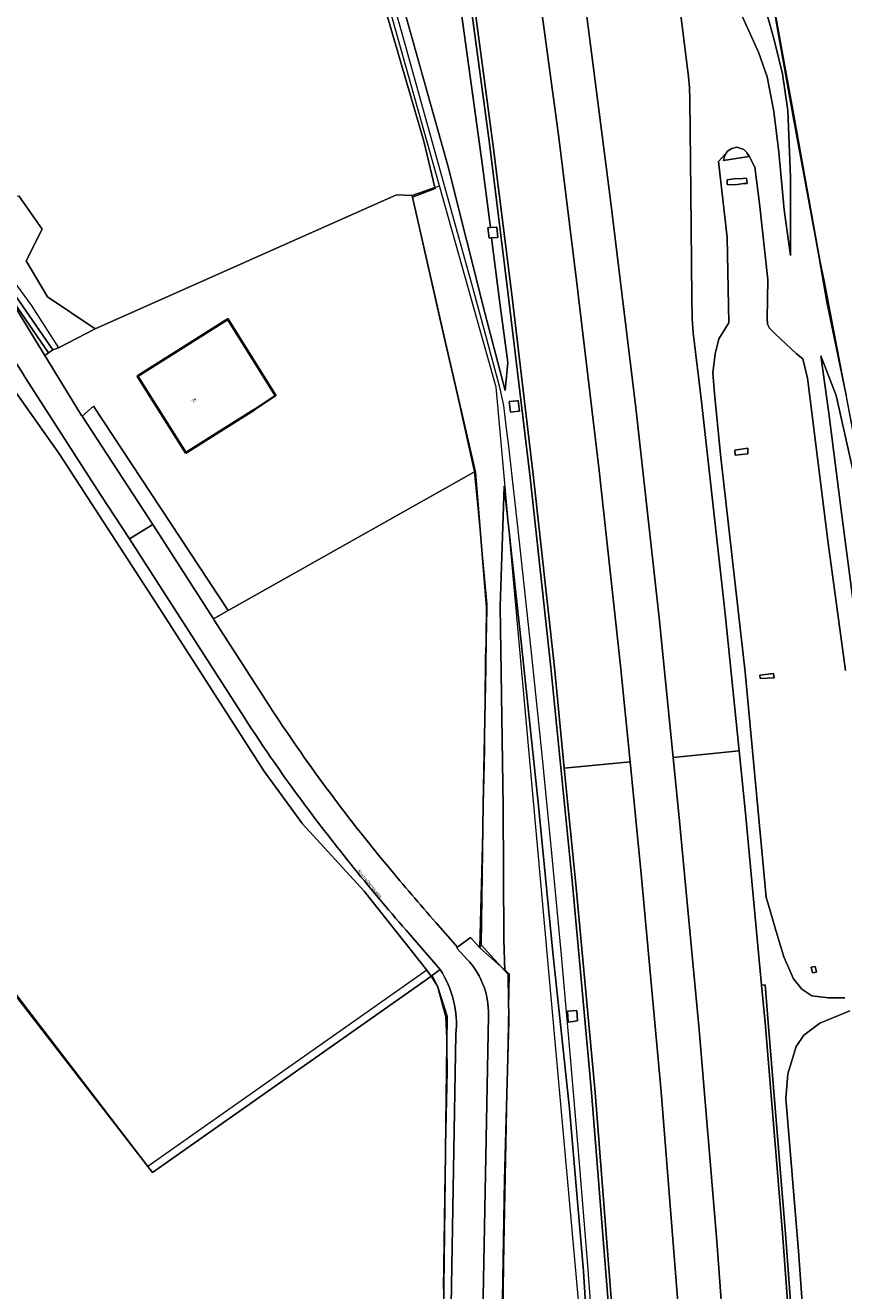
# Model space of a CAD drawing. Header units: metres. Extents: x 197700 to 204338, y 317132 to 325229.
# Tile 454 of 656: x 201262 to 201356, y 319326 to 319471. Entities that reach past the tile are written whole.
import ezdxf
from ezdxf.enums import TextEntityAlignment as Align

# ---------------------------------------------------------------- set-up
doc = ezdxf.new("R2010")
doc.units = ezdxf.units.M
for name, color, linetype, lineweight in [('B-WE-FV-GELEIDING_WILDRASTER-G', 80, 'Continuous', 18), ('B-WE-GR-BEPLANTING_CULTUUR_BODEMBEDEKKER-GV', 90, 'Continuous', 18), ('B-WE-GR-GRAS-GV', 60, 'Continuous', 13), ('B-WE-IE-TERREINAFSCHEIDING_KUNSTMATIG_HEKWERK-G', 20, 'IE-TERREINAFSCHEIDING-KUNSTMATIG', 18), ('B-WE-KW-KUNSTWERK_GELUIDSWERING_SCHERM-G', 170, 'Continuous', 18), ('B-WE-OG-BEBOUWING-GV', 7, 'Continuous', 35), ('B-WE-OG-BEBOUWING-T18', 10, 'Continuous', 18), ('B-WE-OG-TERREIN_CULTUURSCHEIDING-GV', 7, 'Continuous', 18), ('B-WE-OG-TERREIN_ERF-GV', 7, 'Continuous', 18), ('B-WE-OG-TOPOGRAFIE-T18', 10, 'Continuous', 18), ('B-WE-OG-WATER_GREPPEL-GV', 160, 'Continuous', 18), ('B-WE-OG-WEG-GV', 7, 'Continuous', 18), ('B-WE-VH-ONVERHARD-GV', 252, 'Continuous', 18), ('B-WE-VH-VERHARDING_ASFALT-GV', 252, 'Continuous', 18), ('B-WE-VH-VERHARDING_BETONSTRAATSTEEN-GV', 252, 'Continuous', 18), ('B-WE-VH-VERHARDING_GESLOTEN-GV', 252, 'Continuous', 18), ('B-WE-VH-VERHARDING_GRASBETONSTEEN-GV', 70, 'Continuous', 18)]:
    doc.layers.add(name, color=color, linetype=linetype, lineweight=lineweight)
doc.styles.add('NLCS-ISO-M200-T18', font='NLCS-ISO.ttf', dxfattribs={"height": 0.36})
doc.linetypes.add('IE-TERREINAFSCHEIDING-KUNSTMATIG', pattern='A,4,[82,NLCS.SHX,S=0.75,R=90,X=0,Y=0],4,-2', length=10)

msp = doc.modelspace()

# ---------------------------------------------------------------- linework, layer by layer
at = {"layer": 'B-WE-FV-GELEIDING_WILDRASTER-G'}
for points in [[(201309.225, 319452.322), (201307.967, 319457.64), (201303.083, 319474.335), (201298.969, 319489.463)], [(201347.804, 319473.686), (201348.603, 319469.178), (201350.268, 319460.042), (201354.017, 319439.316)], [(201313.846, 319419.819), (201310.416, 319434.626), (201306.661, 319451.247), (201309.251, 319452.213), (201309.225, 319452.322)], [(201361.614, 319329.403), (201360.976, 319333.481), (201360.141, 319339.363), (201358.353, 319349.412), (201362.131, 319349.724), (201364.792, 319350.172), (201368.761, 319351.187), (201370.103, 319351.706), (201370.364, 319352.807), (201370.768, 319355.18), (201370.617, 319357.267), (201369.72, 319362.58), (201368.664, 319368.791), (201367.258, 319375.537), (201365.748, 319382.407), (201363.715, 319391.504), (201361.484, 319401.301), (201359.808, 319410.148), (201357.97, 319419.495), (201356.226, 319428.592), (201354.017, 319439.316)], [(201314.495, 319365.778), (201314.737, 319381.835), (201315.035, 319397.451), (201315.137, 319404.319), (201313.846, 319419.819)], [(201317.659, 319357.373), (201317.599, 319361.944), (201317.593, 319362.407)], [(201322.986, 319260.549), (201322.872, 319260.652), (201321.977, 319260.775), (201320.245, 319261.598), (201318.174, 319263.393), (201316.766, 319266.04), (201316.182, 319269.986), (201316.435, 319286.617), (201316.623, 319302.974), (201316.891, 319320.787), (201317.186, 319338.891), (201317.663, 319357.106), (201317.659, 319357.373)]]:
    msp.add_lwpolyline(points, dxfattribs=at)
at = {"layer": 'B-WE-GR-BEPLANTING_CULTUUR_BODEMBEDEKKER-GV'}
msp.add_lwpolyline([(201265.061, 319433.423), (201265.555, 319433.764), (201257.904, 319444.833), (201255.295, 319448.304), (201254.815, 319447.944), (201257.417, 319444.482)], close=True, dxfattribs=at)
at = {"layer": 'B-WE-GR-GRAS-GV'}
for points in [[(201336.316, 319608.345), (201339.38, 319589.203), (201340.662, 319581.314), (201340.848, 319579.766), (201343.777, 319555.36), (201345.847, 319538.545), (201346.047, 319533.73), (201346.164, 319525.493), (201346.35, 319518.147), (201346.997, 319506.666), (201347.667, 319493.3), (201348.34, 319482.089), (201348.325, 319480.277), (201347.931, 319478.101), (201347.472, 319475.561), (201347.804, 319473.686), (201348.603, 319469.178), (201350.268, 319460.042), (201352.986, 319445.193), (201354.023, 319439.285), (201356.226, 319428.592)], [(201241.126, 319486.785), (201243.243, 319468.794), (201250.189, 319460.175), (201250.387, 319459.93), (201250.847, 319459.409), (201258.456, 319450.802), (201261.645, 319451.366), (201264.324, 319447.571), (201262.489, 319443.97), (201264.938, 319439.822), (201270.392, 319436.185), (201304.832, 319451.489), (201306.634, 319451.436), (201309.225, 319452.322), (201307.967, 319457.64), (201303.083, 319474.335)], [(201257.904, 319444.833), (201265.555, 319433.764), (201266.211, 319434.013), (201270.392, 319436.185), (201264.938, 319439.822), (201262.489, 319443.97), (201264.324, 319447.571), (201261.645, 319451.366)], [(201261.386, 319438.437), (201264.632, 319433.149), (201265.061, 319433.423), (201257.417, 319444.482)], [(201309.317, 319368.323), (201311.793, 319365.503), (201313.278, 319366.632), (201314.361, 319365.431), (201314.495, 319365.778), (201314.737, 319381.835), (201315.035, 319397.451), (201315.137, 319404.319), (201313.846, 319419.819), (201313.74, 319419.834), (201285.575, 319403.995), (201283.894, 319403.049), (201283.992, 319402.896), (201290.272, 319393.129)], [(201276.287, 319340.605), (201229.705, 319400.757), (201217.534, 319387.793), (201195.706, 319362.128), (201174.275, 319336.596), (201130.317, 319286.069), (201128.237, 319283.679), (201124.43, 319278.479)], [(201309.442, 319261.671), (201310.628, 319357.627), (201309.536, 319361.054), (201308.808, 319362.213), (201308.211, 319361.779), (201276.933, 319339.771), (201276.407, 319340.451), (201276.287, 319340.605)]]:
    msp.add_lwpolyline(points, dxfattribs=at)
for points in [[(201290.272, 319393.129, 0.0292891), (201303.881, 319374.716)], [(201303.881, 319374.716, 0.00804), (201309.317, 319368.323)]]:
    msp.add_lwpolyline(points, format="xyb", dxfattribs=at)
at = {"layer": 'B-WE-IE-TERREINAFSCHEIDING_KUNSTMATIG_HEKWERK-G'}
for points in [[(201347.853, 319473.707), (201350.321, 319460.134), (201353.236, 319443.981)], [(201249.026, 319457.926), (201255.213, 319449.565), (201263.065, 319438.867), (201266.211, 319434.013)], [(201306.634, 319451.436), (201309.759, 319452.505)], [(201313.74, 319419.834), (201313.736, 319419.874), (201311.902, 319428.151), (201310.06, 319436.23), (201306.634, 319451.436)], [(201354.019, 319439.31), (201352.986, 319445.193)], [(201353.236, 319443.981), (201353.708, 319441.644)], [(201353.708, 319441.644), (201357.421, 319422.322), (201360.474, 319406.792), (201365.09, 319385.225), (201368.099, 319371.663), (201370.213, 319360.083), (201370.666, 319357.19), (201370.778, 319355.172), (201370.04, 319351.701), (201364.691, 319350.096), (201358.228, 319349.383), (201359.007, 319345.607), (201361.007, 319333.526), (201361.628, 319329.404)], [(201308.285, 319362.873), (201301.118, 319371.93), (201294.101, 319379.615), (201289.67, 319385.67), (201277.794, 319404.167), (201266.295, 319421.86), (201253.815, 319439.489)], [(201211.74, 319424.624), (201227.787, 319404.448), (201240.822, 319386.854), (201276.287, 319340.605)], [(201285.575, 319403.995), (201313.74, 319419.834)], [(201314.361, 319365.431), (201314.622, 319375.598), (201314.933, 319388.086), (201315.012, 319398.609), (201315.151, 319401.874), (201315.207, 319404.709), (201314.221, 319415.273), (201313.74, 319419.834)], [(201283.894, 319403.049), (201285.575, 319403.995)], [(201317.208, 319362.826), (201314.495, 319365.778)], [(201317.739, 319362.412), (201314.361, 319365.431)], [(201308.285, 319362.873), (201276.407, 319340.451)], [(201317.593, 319362.407), (201317.208, 319362.826)], [(201310.203, 319326.462), (201310.412, 319339.675), (201310.651, 319351.293), (201310.623, 319354.276), (201310.475, 319357.543), (201309.536, 319361.054), (201308.956, 319362.226)], [(201325.01, 319260.412), (201322.932, 319260.656), (201322.024, 319260.834), (201320.267, 319261.544), (201318.242, 319263.415), (201316.778, 319266.073), (201316.208, 319269.97), (201316.712, 319303.907), (201317.138, 319331.588), (201317.739, 319362.412)], [(201276.287, 319340.605), (201276.407, 319340.451)]]:
    msp.add_lwpolyline(points, dxfattribs=at)
at = {"layer": 'B-WE-KW-KUNSTWERK_GELUIDSWERING_SCHERM-G'}
for points in [[(201309.759, 319452.505), (201295.23, 319504.161), (201294.549, 319507.097)], [(201303.817, 319475.71), (201305.425, 319469.956), (201307.039, 319464.21), (201308.649, 319458.465), (201310.25, 319452.726), (201311.851, 319446.955), (201313.432, 319441.214), (201314.989, 319435.461), (201316.562, 319429.675), (201317.083, 319427.421), (201317.346, 319425.106), (201317.627, 319422.758), (201318.938, 319411.153), (201320.193, 319399.52), (201321.409, 319387.875), (201322.554, 319376.246), (201323.654, 319364.59), (201324.698, 319352.945), (201325.68, 319341.28), (201326.625, 319329.629), (201327.501, 319317.957)], [(201329.874, 319278.273), (201316.227, 319429.51), (201309.759, 319452.505)]]:
    msp.add_lwpolyline(points, dxfattribs=at)
at = {"layer": 'B-WE-OG-BEBOUWING-GV'}
msp.add_lwpolyline([(201279.458, 319433.446), (201275.226, 319430.783), (201280.754, 319421.997), (201284.986, 319424.66), (201288.574, 319426.918), (201291.016, 319428.563), (201285.562, 319437.286)], close=True, dxfattribs=at)
at = {"layer": 'B-WE-OG-TERREIN_CULTUURSCHEIDING-GV'}
for points in [[(201253.815, 319439.489), (201266.295, 319421.86), (201277.794, 319404.167), (201289.67, 319385.67), (201294.101, 319379.615), (201301.118, 319371.93), (201308.285, 319362.873), (201308.808, 319362.213), (201309.817, 319362.946), (201305.935, 319367.443)], [(201286.575, 319393.096), (201274.317, 319412.168), (201271.044, 319417.157), (201262.399, 319430.628)]]:
    msp.add_lwpolyline(points, dxfattribs=at)
for points in [[(201262.399, 319430.628, 0.0097645), (201255.606, 319440.744)], [(201293.593, 319382.796, -0.0162895), (201286.575, 319393.096)], [(201305.935, 319367.443, -0.0201695), (201293.593, 319382.796)]]:
    msp.add_lwpolyline(points, format="xyb", dxfattribs=at)
at = {"layer": 'B-WE-OG-TERREIN_ERF-GV'}
for points in [[(201265.061, 319433.423), (201264.632, 319433.149), (201268.842, 319426.292), (201268.901, 319426.201), (201270.194, 319427.356), (201285.575, 319403.995), (201313.74, 319419.834), (201313.846, 319419.819), (201310.416, 319434.626), (201306.661, 319451.247), (201309.251, 319452.213), (201309.225, 319452.322), (201306.634, 319451.436), (201304.832, 319451.489), (201270.392, 319436.185), (201266.211, 319434.013), (201265.555, 319433.764)], [(201284.986, 319424.66), (201280.754, 319421.997), (201275.226, 319430.783), (201279.458, 319433.446), (201285.562, 319437.286), (201291.016, 319428.563), (201288.574, 319426.918)]]:
    msp.add_lwpolyline(points, close=True, dxfattribs=at)
msp.add_lwpolyline([(201130.317, 319286.069), (201174.275, 319336.596), (201195.706, 319362.128), (201217.534, 319387.793), (201229.705, 319400.757), (201276.287, 319340.605), (201276.407, 319340.451), (201276.933, 319339.771), (201308.211, 319361.779), (201308.808, 319362.213), (201308.285, 319362.873), (201301.118, 319371.93), (201294.101, 319379.615), (201289.67, 319385.67), (201277.794, 319404.167), (201266.295, 319421.86), (201253.815, 319439.489), (201255.606, 319440.744)], dxfattribs=at)
at = {"layer": 'B-WE-OG-WATER_GREPPEL-GV'}
msp.add_lwpolyline([(201356.145, 319397.133), (201354.172, 319411.702), (201351.799, 319430.56), (201351.293, 319432.757), (201350.544, 319433.309), (201348.131, 319435.623), (201347.471, 319436.248), (201347.245, 319436.712), (201347.204, 319437.345), (201347.293, 319441.809), (201346.341, 319450.522), (201345.795, 319454.66), (201345.124, 319455.973), (201344.897, 319456.277), (201345.107, 319455.872), (201342.229, 319455.436), (201342.311, 319455.872), (201342.536, 319456.254), (201342.429, 319456.171), (201341.631, 319455.314), (201342.617, 319446.606), (201342.807, 319436.862), (201341.686, 319435.051), (201341.259, 319433.32), (201340.985, 319431.155), (201341.178, 319428.785), (201341.873, 319421.831), (201344.673, 319396.926), (201347.073, 319371.235), (201348.34, 319366.907), (201349.1, 319364.409), (201350.212, 319361.878), (201351.179, 319360.697), (201352.302, 319359.962), (201354.208, 319359.739), (201356.084, 319359.725)], dxfattribs=at)
for points in [[(201344.846, 319453.415), (201344.901, 319452.798), (201344.551, 319452.779), (201343.532, 319452.623), (201342.642, 319452.665), (201342.614, 319453.203), (201343.409, 319453.327), (201344.432, 319453.377)], [(201343.505, 319422.312), (201344.984, 319422.556), (201344.977, 319421.884), (201343.537, 319421.745)], [(201346.401, 319396.224), (201346.384, 319396.596), (201347.937, 319396.784), (201347.992, 319396.309)], [(201352.377, 319362.596), (201352.236, 319363.236), (201352.681, 319363.292), (201352.83, 319362.649)]]:
    msp.add_lwpolyline(points, close=True, dxfattribs=at)
at = {"layer": 'B-WE-OG-WEG-GV'}
msp.add_lwpolyline([(201268.901, 319426.201), (201276.972, 319413.815), (201283.894, 319403.049), (201285.575, 319403.995), (201270.194, 319427.356)], close=True, dxfattribs=at)
for points in [[(201316.891, 319320.787), (201317.186, 319338.891), (201317.663, 319357.106), (201317.659, 319357.373), (201317.599, 319361.944), (201317.593, 319362.407), (201317.208, 319362.826), (201314.495, 319365.778), (201314.361, 319365.431), (201313.278, 319366.632), (201311.793, 319365.503), (201311.721, 319365.414), (201312.55, 319364.482)], [(201315.351, 319357.676), (201314.642, 319319.497), (201314.19, 319294.21), (201313.766, 319269.875)]]:
    msp.add_lwpolyline(points, dxfattribs=at)
msp.add_lwpolyline([(201312.55, 319364.482, -0.2140951), (201315.351, 319357.676)], format="xyb", dxfattribs=at)
at = {"layer": 'B-WE-VH-ONVERHARD-GV'}
for points in [[(201343.158, 319308.578), (201341.464, 319331.911), (201339.447, 319356.056), (201337.196, 319379.919), (201336.466, 319387.201), (201334.864, 319403.168), (201332.194, 319427.147), (201329.314, 319450.872), (201326.232, 319474.593), (201324.531, 319486.579), (201322.93, 319497.856), (201319.354, 319521.905), (201315.586, 319545.191), (201311.531, 319568.927), (201308.592, 319585.396), (201307.397, 319592.09), (201303.085, 319615.927)], [(201356.226, 319428.592), (201354.023, 319439.285), (201352.986, 319445.193), (201350.268, 319460.042), (201348.603, 319469.178), (201347.804, 319473.686), (201347.472, 319475.561), (201347.931, 319478.101), (201348.325, 319480.277), (201348.34, 319482.089), (201347.667, 319493.3), (201346.997, 319506.666), (201346.35, 319518.147), (201346.164, 319525.493), (201346.047, 319533.73), (201345.847, 319538.545), (201343.777, 319555.36), (201340.848, 319579.766), (201340.662, 319581.314), (201339.38, 319589.203), (201336.316, 319608.345)], [(201300.42, 319602.568), (201302.54, 319590.818), (201303.678, 319584.504), (201304.713, 319578.764), (201306.879, 319566.678), (201308.958, 319554.66), (201310.933, 319542.672), (201314.689, 319518.946), (201316.6, 319506.427), (201319.574, 319485.886), (201320.106, 319482.208), (201323.377, 319458.06), (201325.464, 319441.402), (201328.005, 319419.973), (201330.434, 319397.676), (201331.532, 319386.711), (201332.817, 319373.879), (201335.079, 319348.966), (201337.033, 319324.436)], [(201329.094, 319324.03), (201327.11, 319348.917), (201324.952, 319372.721), (201322.475, 319397.472), (201320.11, 319419.177), (201317.614, 319440.111), (201315.471, 319457.361), (201312.272, 319481.078), (201308.837, 319505.162), (201306.83, 319518.028), (201306.036, 319523.177), (201305.033, 319529.279), (201302.547, 319541.505), (201300.147, 319553.086), (201297.545, 319565.08), (201294.878, 319577.366), (201292.365, 319588.574), (201289.578, 319601.004)], [(201305.271, 319474.172), (201310.757, 319454.678), (201314.923, 319438.026), (201317.236, 319429.143), (201317.552, 319432.329), (201316.599, 319439.413), (201315.708, 319446.572), (201315.414, 319446.554), (201315.256, 319447.733), (201315.56, 319447.758), (201314.682, 319454.815), (201311.475, 319477.998)], [(201311.475, 319477.998), (201314.682, 319454.815), (201315.56, 319447.758), (201316.257, 319447.815), (201316.307, 319447.819), (201316.42, 319446.615), (201316.409, 319446.614), (201315.708, 319446.572), (201316.599, 319439.413), (201317.552, 319432.329), (201317.236, 319429.143), (201314.923, 319438.026), (201310.757, 319454.678), (201305.271, 319474.172)], [(201336.79, 319476.316), (201338.218, 319464.987), (201338.331, 319463.761), (201338.349, 319462.395), (201338.488, 319451.825), (201338.594, 319439.652), (201338.638, 319437.357), (201338.752, 319435.726), (201339.688, 319427.858), (201342.394, 319403.604), (201343.997, 319387.949), (201344.726, 319380.835), (201346.567, 319361.188), (201346.985, 319361.215), (201347.319, 319356.898), (201349.311, 319332.765), (201351.061, 319309.075)], [(201303.083, 319474.335), (201307.967, 319457.64), (201309.225, 319452.322), (201309.251, 319452.213), (201306.661, 319451.247), (201310.416, 319434.626), (201313.846, 319419.819), (201315.137, 319404.319), (201315.035, 319397.451), (201314.737, 319381.835), (201314.495, 319365.778), (201317.208, 319362.826), (201317.12, 319366.388), (201317.018, 319381.587), (201316.839, 319394.345), (201316.669, 319404.438), (201317.125, 319418.199), (201319.075, 319400.41), (201321.043, 319382.041), (201322.696, 319364.9), (201324.616, 319347.047), (201326.203, 319328.501), (201327.352, 319309.886)], [(201344.162, 319472.321), (201346.218, 319467.798), (201347.214, 319464.987), (201347.952, 319461.03), (201348.539, 319456.377), (201349.164, 319449.789), (201349.891, 319444.572), (201349.884, 319453.521), (201349.569, 319461.124), (201348.968, 319465.33), (201347.972, 319469.346), (201346.454, 319474.788)], [(201346.454, 319474.788), (201347.972, 319469.346), (201348.968, 319465.33), (201349.569, 319461.124), (201349.884, 319453.521), (201349.891, 319444.572), (201349.164, 319449.789), (201348.539, 319456.377), (201347.952, 319461.03), (201347.214, 319464.987), (201346.218, 319467.798), (201344.162, 319472.321)], [(201356.084, 319359.725), (201354.208, 319359.739), (201352.302, 319359.962), (201351.179, 319360.697), (201350.212, 319361.878), (201349.1, 319364.409), (201348.34, 319366.907), (201347.073, 319371.235), (201344.673, 319396.926), (201341.873, 319421.831), (201341.178, 319428.785), (201340.985, 319431.155), (201341.259, 319433.32), (201341.686, 319435.051), (201342.807, 319436.862), (201342.617, 319446.606), (201341.631, 319455.314), (201342.429, 319456.171), (201342.536, 319456.254), (201342.67, 319456.482), (201343.148, 319456.803), (201343.731, 319456.938), (201343.857, 319456.899), (201344.191, 319456.797), (201344.526, 319456.694), (201344.65, 319456.567), (201344.782, 319456.431), (201344.857, 319456.355), (201344.897, 319456.277), (201345.124, 319455.973), (201345.795, 319454.66), (201346.341, 319450.522), (201347.293, 319441.809), (201347.204, 319437.345), (201347.245, 319436.712), (201347.471, 319436.248), (201348.131, 319435.623), (201350.544, 319433.309), (201351.293, 319432.757), (201351.799, 319430.56), (201354.172, 319411.702), (201356.145, 319397.133)], [(201357.152, 319419.395), (201355.082, 319428.552), (201353.338, 319433.114), (201354.261, 319426.562), (201355.66, 319415.445), (201357.133, 319404.1)], [(201357.133, 319404.1), (201355.66, 319415.445), (201354.261, 319426.562), (201353.338, 319433.114), (201355.082, 319428.552), (201357.152, 319419.395)], [(201327.352, 319309.886), (201326.203, 319328.501), (201324.616, 319347.047), (201322.696, 319364.9), (201321.043, 319382.041), (201319.075, 319400.41), (201317.125, 319418.199), (201316.669, 319404.438), (201316.839, 319394.345), (201317.018, 319381.587), (201317.12, 319366.388), (201317.208, 319362.826), (201317.593, 319362.407), (201317.599, 319361.944), (201317.659, 319357.373), (201317.663, 319357.106), (201317.186, 319338.891), (201316.891, 319320.787)], [(201309.817, 319362.946), (201308.808, 319362.213), (201309.536, 319361.054), (201310.628, 319357.627), (201309.442, 319261.671), (201304.666, 319261.547), (201303.249, 319260.75), (201299.861, 319259.991), (201297.068, 319259.365), (201293.946, 319258.238), (201292.679, 319257.635), (201291.412, 319257.031), (201290.486, 319256.591), (201289.068, 319254.891), (201287.784, 319253.353), (201287.601, 319252.643)], [(201356.644, 319358.23), (201353.211, 319356.835), (201351.392, 319355.461), (201350.507, 319354.15), (201349.583, 319351.031), (201349.346, 319348.204), (201350.778, 319330.759), (201351.708, 319318.05), (201352.613, 319302.447), (201353.716, 319284.864), (201354.668, 319274.62), (201355.167, 319269.621), (201355.362, 319267.155), (201355.368, 319267.015), (201356.013, 319267.068)], [(201351.708, 319318.05), (201350.778, 319330.759), (201349.346, 319348.204), (201349.583, 319351.031), (201350.507, 319354.15), (201351.392, 319355.461), (201353.211, 319356.835), (201356.644, 319358.23)], [(201310.136, 319272.384), (201310.704, 319303.008), (201311.099, 319324.633), (201311.632, 319355.546)]]:
    msp.add_lwpolyline(points, dxfattribs=at)
for points in [[(201318.906, 319426.777), (201318.78, 319426.761), (201317.852, 319426.646), (201317.703, 319427.877), (201318.64, 319427.969), (201318.734, 319427.978)], [(201325.516, 319357.09), (201324.455, 319356.951), (201324.382, 319358.209), (201325.432, 319358.286)]]:
    msp.add_lwpolyline(points, close=True, dxfattribs=at)
msp.add_lwpolyline([(201311.632, 319355.546, 0.169028), (201309.817, 319362.946)], format="xyb", dxfattribs=at)
at = {"layer": 'B-WE-VH-VERHARDING_ASFALT-GV'}
for points in [[(201289.578, 319601.004), (201292.365, 319588.574), (201294.878, 319577.366), (201297.545, 319565.08), (201300.147, 319553.086), (201302.547, 319541.505), (201305.033, 319529.279), (201306.036, 319523.177), (201306.83, 319518.028), (201308.837, 319505.162), (201312.272, 319481.078), (201315.471, 319457.361), (201317.614, 319440.111), (201320.11, 319419.177), (201322.475, 319397.472), (201324.952, 319372.721), (201327.11, 319348.917), (201329.094, 319324.03)], [(201329.497, 319323.968), (201327.525, 319348.888), (201325.328, 319372.72), (201324.018, 319385.965), (201322.881, 319397.471), (201320.513, 319419.202), (201318.019, 319440.1), (201315.855, 319457.361), (201312.671, 319481.108), (201312.132, 319484.845), (201309.196, 319505.193), (201307.229, 319518.047), (201306.434, 319523.241), (201305.383, 319529.35), (201302.929, 319541.536), (201300.485, 319553.129), (201297.954, 319565.109), (201295.27, 319577.427), (201295.082, 319578.259), (201293.991, 319583.085), (201292.746, 319588.596), (201289.984, 319601.034)], [(201290.272, 319393.129), (201283.992, 319402.896), (201283.894, 319403.049), (201276.972, 319413.815), (201274.317, 319412.168), (201286.575, 319393.096)], [(201305.935, 319367.443), (201309.817, 319362.946)], [(201312.55, 319364.482), (201311.721, 319365.414), (201311.793, 319365.503), (201309.317, 319368.323)], [(201313.766, 319269.875), (201314.19, 319294.21), (201314.642, 319319.497), (201315.351, 319357.676)], [(201311.632, 319355.546), (201311.099, 319324.633), (201310.704, 319303.008), (201310.136, 319272.384)]]:
    msp.add_lwpolyline(points, dxfattribs=at)
for points in [[(201343.997, 319387.949), (201342.394, 319403.604), (201339.688, 319427.858), (201338.752, 319435.726), (201338.638, 319437.357), (201338.594, 319439.652), (201338.488, 319451.825), (201338.349, 319462.395), (201338.331, 319463.761), (201338.218, 319464.987), (201336.79, 319476.316), (201335.211, 319487.75), (201335.161, 319488.066), (201324.531, 319486.579), (201326.232, 319474.593), (201329.314, 319450.872), (201332.194, 319427.147), (201334.864, 319403.168), (201336.466, 319387.201)], [(201319.574, 319485.886), (201312.132, 319484.845), (201312.671, 319481.108), (201315.855, 319457.361), (201318.019, 319440.1), (201320.513, 319419.202), (201322.881, 319397.471), (201324.018, 319385.965), (201331.532, 319386.711), (201330.434, 319397.676), (201328.005, 319419.973), (201325.464, 319441.402), (201323.377, 319458.06), (201320.106, 319482.208)], [(201336.466, 319387.201), (201337.196, 319379.919), (201339.447, 319356.056), (201341.464, 319331.911), (201343.158, 319308.578), (201344.512, 319287.433), (201352.051, 319287.879), (201350.696, 319309.059), (201348.949, 319332.828), (201346.968, 319356.902), (201346.567, 319361.188), (201344.726, 319380.835), (201343.997, 319387.949)], [(201339.513, 319287.138), (201338.742, 319300.213), (201337.033, 319324.436), (201335.079, 319348.966), (201332.817, 319373.879), (201331.532, 319386.711), (201324.018, 319385.965), (201325.328, 319372.72), (201327.525, 319348.888), (201329.497, 319323.968), (201331.173, 319300.105), (201331.986, 319286.694)], [(201354.06, 319264.605), (201353.945, 319267.031), (201353.784, 319268.899), (201353.338, 319272.92), (201352.571, 319285.059), (201351.061, 319309.075), (201349.311, 319332.765), (201347.319, 319356.898), (201346.985, 319361.215), (201346.567, 319361.188), (201346.968, 319356.902), (201348.949, 319332.828), (201350.696, 319309.059), (201352.051, 319287.879), (201352.23, 319285.073), (201353.136, 319269.008), (201353.354, 319264.584)]]:
    msp.add_lwpolyline(points, close=True, dxfattribs=at)
for points in [[(201286.575, 319393.096, 0.0162895), (201293.593, 319382.796)], [(201303.881, 319374.716, -0.0292891), (201290.272, 319393.129)], [(201293.593, 319382.796, 0.0201695), (201305.935, 319367.443)], [(201309.317, 319368.323, -0.00804), (201303.881, 319374.716)], [(201315.351, 319357.676, 0.2140951), (201312.55, 319364.482)], [(201309.817, 319362.946, -0.169028), (201311.632, 319355.546)]]:
    msp.add_lwpolyline(points, format="xyb", dxfattribs=at)
at = {"layer": 'B-WE-VH-VERHARDING_BETONSTRAATSTEEN-GV'}
for points in [[(201343.857, 319456.899), (201343.731, 319456.938), (201343.148, 319456.803), (201342.67, 319456.482), (201342.536, 319456.254), (201342.311, 319455.872), (201342.229, 319455.436), (201345.107, 319455.872), (201344.897, 319456.277), (201344.857, 319456.355), (201344.782, 319456.431), (201344.65, 319456.567), (201344.526, 319456.694), (201344.191, 319456.797)], [(201344.846, 319453.415), (201344.432, 319453.377), (201343.409, 319453.327), (201342.614, 319453.203), (201342.642, 319452.665), (201343.532, 319452.623), (201344.551, 319452.779), (201344.901, 319452.798)], [(201318.906, 319426.777), (201318.734, 319427.978), (201318.64, 319427.969), (201317.703, 319427.877), (201317.852, 319426.646), (201318.78, 319426.761)], [(201343.505, 319422.312), (201343.537, 319421.745), (201344.977, 319421.884), (201344.984, 319422.556)], [(201346.401, 319396.224), (201347.992, 319396.309), (201347.937, 319396.784), (201346.384, 319396.596)], [(201352.377, 319362.596), (201352.83, 319362.649), (201352.681, 319363.292), (201352.236, 319363.236)]]:
    msp.add_lwpolyline(points, close=True, dxfattribs=at)
at = {"layer": 'B-WE-VH-VERHARDING_GESLOTEN-GV'}
msp.add_lwpolyline([(201262.399, 319430.628), (201271.044, 319417.157), (201274.317, 319412.168), (201276.972, 319413.815), (201268.901, 319426.201), (201268.842, 319426.292), (201264.632, 319433.149), (201261.386, 319438.437), (201257.825, 319443.636), (201254.626, 319448.093), (201254.377, 319448.423), (201250.362, 319453.736), (201243.25, 319462.823), (201239.211, 319468.044), (201238.298, 319471.919), (201236.562, 319479.285), (201234.405, 319488.441), (201234.255, 319489.176), (201233.616, 319492.303), (201232.992, 319496.195), (201232.213, 319502.165), (201231.95, 319503.778), (201231.747, 319505.401)], dxfattribs=at)
msp.add_lwpolyline([(201255.606, 319440.744, -0.0097645), (201262.399, 319430.628)], format="xyb", dxfattribs=at)
at = {"layer": 'B-WE-VH-VERHARDING_GRASBETONSTEEN-GV'}
for points in [[(201316.42, 319446.615), (201316.307, 319447.819), (201316.257, 319447.815), (201315.56, 319447.758), (201315.256, 319447.733), (201315.414, 319446.554), (201315.708, 319446.572), (201316.409, 319446.614)], [(201325.516, 319357.09), (201325.432, 319358.286), (201324.382, 319358.209), (201324.455, 319356.951)]]:
    msp.add_lwpolyline(points, close=True, dxfattribs=at)

# ---------------------------------------------------------------- texts
at = {"layer": 'B-WE-OG-BEBOUWING-T18', "style": 'NLCS-ISO-M200-T18'}
msp.add_text('39', height=0.36, rotation=32.1, dxfattribs=at).set_placement((201281.698, 319428.008), align=Align.MIDDLE)
at = {"layer": 'B-WE-OG-TOPOGRAFIE-T18', "style": 'NLCS-ISO-M200-T18'}
msp.add_text('Krichelbergsweg', height=0.36, rotation=309.6, dxfattribs=at).set_placement((201301.755, 319372.739), align=Align.MIDDLE)

doc.saveas('drawing.dxf')
